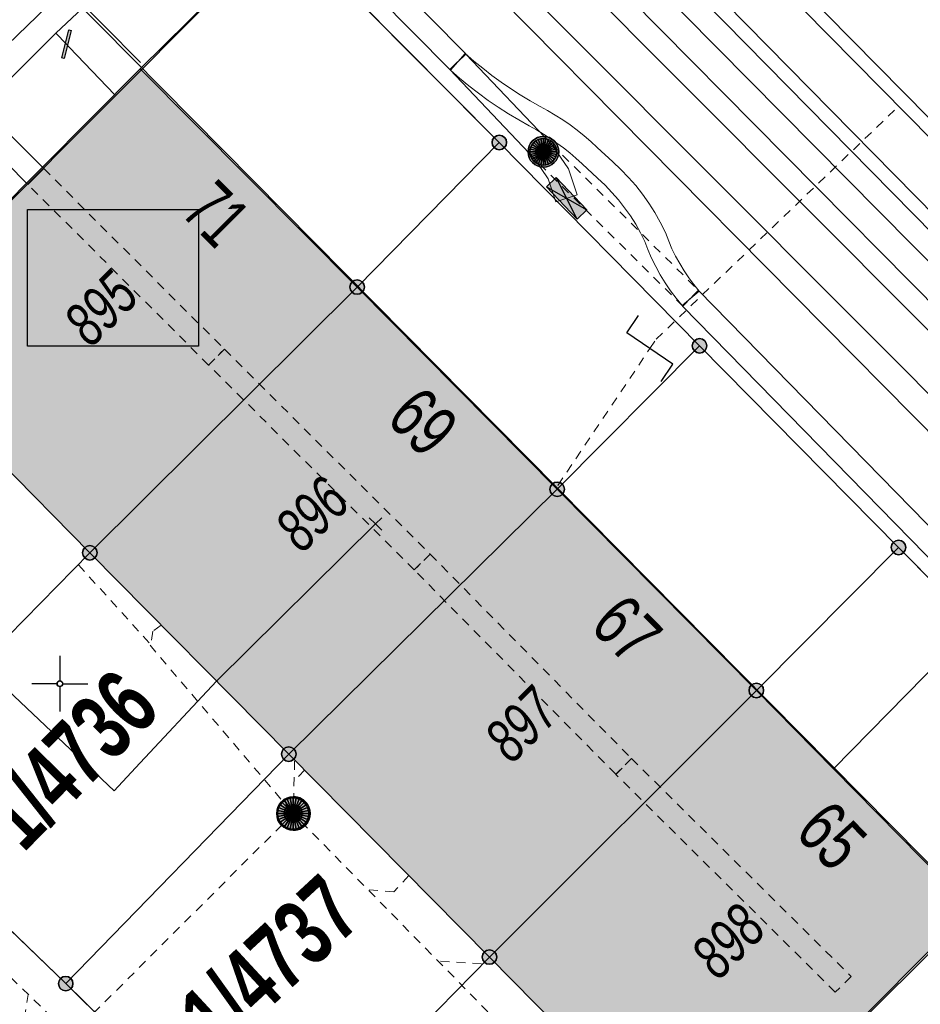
# Model space of a CAD drawing. Header units: metres. Extents: x 2695560 to 2696939, y 1260491 to 1262050.
# Tile 390 of 656: x 2695875 to 2695895, y 1261068 to 1261090. Entities that reach past the tile are written whole.
import ezdxf

# ---------------------------------------------------------------- set-up
doc = ezdxf.new("R2010")
doc.units = ezdxf.units.M
doc.linetypes.add('AUSGEZOGEN', pattern=[0])
doc.linetypes.add('VERDECKT2_S2', pattern=[0.36, 0.2, -0.16])
for name, color, linetype in [('XR$1$AV_Gebäudeflächen (BB)', 7, 'AUSGEZOGEN'), ('XR$1$AV_Grenzpunkte', 7, 'AUSGEZOGEN'), ('XR$1$AV_Grundstück-Nr.', 7, 'AUSGEZOGEN'), ('XR$1$AV_Haus-Nr.', 7, 'AUSGEZOGEN'), ('XR$1$AV_Koordinatennetzpunkte', 7, 'AUSGEZOGEN'), ('XR$1$AV_Linien (BB)', 7, 'AUSGEZOGEN'), ('XR$1$AV_Versicherung-Nr.', 7, 'AUSGEZOGEN'), ('XR$1$AW_LK_Schachtdeckel', 24, 'AUSGEZOGEN'), ('XR$1$AW_LK_Zwischenpunkt', 24, 'AUSGEZOGEN'), ('XR$1$EW_LK_Bauwerk', 1, 'AUSGEZOGEN'), ('XR$1$EW_LK_Knoten', 1, 'AUSGEZOGEN'), ('XR$1$GA_LK_Rohrleitungsteil', 32, 'AUSGEZOGEN'), ('XR$1$Liegenschaftsgrenzen', 7, 'AUSGEZOGEN'), ('XR$1$PFAV', 255, 'AUSGEZOGEN'), ('XR$1$PFAW', 255, 'AUSGEZOGEN'), ('XR$1$PFEW', 255, 'AUSGEZOGEN'), ('XR$1$RP_Abstandslinie', 7, 'AUSGEZOGEN')]:
    doc.layers.add(name, color=color, linetype=linetype)
for name, color, linetype, lineweight in [('XR$2$ABW-Linie-R-genau', 4, 'AUSGEZOGEN', 18), ('XR$2$ABW-Linie-R-ungenau', 4, 'VERDECKT2_S2', 18), ('XR$2$ABW-LinieFlaeche-R-genau', 4, 'AUSGEZOGEN', 18), ('XR$2$ABW-Punkt', 6, 'AUSGEZOGEN', 18), ('XR$2$ELE-LinieFlaeche-genau', 1, 'AUSGEZOGEN', 18), ('XR$2$ELE-LinieFlaeche-ungenau', 1, 'VERDECKT2_S2', 18), ('XR$2$ELE-Punkt', 1, 'AUSGEZOGEN', 18), ('XR$2$GAS-Linie-genau', 12, 'AUSGEZOGEN', 18), ('XR$2$GAS-LinieFlaeche-genau', 12, 'AUSGEZOGEN', 18), ('XR$2$KOM-Linie-U-genau', 91, 'AUSGEZOGEN', 18), ('XR$2$KOM-LinieFlaeche-U-genau', 91, 'AUSGEZOGEN', 18), ('XR$2$KOM-Punkt-U', 91, 'AUSGEZOGEN', 18), ('XR$2$WAS-Linie-genau', 5, 'AUSGEZOGEN', 18)]:
    doc.layers.add(name, color=color, linetype=linetype, lineweight=lineweight)
doc.styles.add('ARIAL', font='arial.ttf')

# ---------------------------------------------------------------- blocks, each defined once
blk = doc.blocks.new('COMPLEXOBJECT_640')
at = {"layer": 'XR$1$AV_Linien (BB)', "color": 7, "linetype": 'AUSGEZOGEN', "transparency": 33554687}
blk.add_line((5861.945, 11113.508), (5974.447, 10999.729), dxfattribs=at)
blk = doc.blocks.new('BAV15')
at = {"layer": 'XR$1$PFAV', "transparency": 33554687}
blk.add_hatch(color=7, dxfattribs=at).paths.add_polyline_path([(0.5, 0), (0.49, 0.101), (0.459, 0.197), (0.41, 0.286), (0.344, 0.362), (0.264, 0.424), (0.174, 0.469), (0.076, 0.494), (-0.025, 0.499), (-0.125, 0.484), (-0.22, 0.449), (-0.306, 0.395), (-0.379, 0.326), (-0.437, 0.243), (-0.477, 0.15), (-0.497, 0.051), (-0.497, -0.051), (-0.477, -0.15), (-0.437, -0.243), (-0.379, -0.326), (-0.306, -0.395), (-0.22, -0.449), (-0.125, -0.484), (-0.025, -0.499), (0.076, -0.494), (0.174, -0.469), (0.264, -0.424), (0.344, -0.362), (0.41, -0.286), (0.459, -0.197), (0.49, -0.101)])
at = {"color": 7, "transparency": 33554687}
for start, end in [(90, 270), (270, 90)]:
    blk.add_arc((0, 0), 0.5, start, end, dxfattribs=at)
at = {"layer": 'XR$1$PFAV', "transparency": 33554687}
blk.add_circle((0, 0), 0.5, dxfattribs=at)
blk = doc.blocks.new('BAV2041')
at = {"color": 7, "transparency": 33554687}
for p, q in [((0, 0.5), (0, 0.05)), ((-0.05, 0), (-0.5, 0)), ((0.05, 0), (0.5, 0)), ((0, -0.05), (0, -0.5))]:
    blk.add_line(p, q, dxfattribs=at)
blk.add_circle((0, 0), 0.05, dxfattribs=at)
for start, end in [(90, 270), (270, 90)]:
    blk.add_arc((0, 0), 0.05, start, end, dxfattribs=at)
blk = doc.blocks.new('BAW2093')
at = {"transparency": 33554687}
blk.add_lwpolyline([(-0.375, -0.5), (0, -0.5), (0, 0.5), (0.375, 0.5)], dxfattribs=at)
blk = doc.blocks.new('BAW2082')
at = {"layer": 'XR$1$PFAW', "transparency": 33554687}
blk.add_hatch(color=7, dxfattribs=at).paths.add_polyline_path([(0.509, -0.003), (0.499, 0.098), (0.469, 0.194), (0.42, 0.283), (0.354, 0.359), (0.274, 0.421), (0.183, 0.466), (0.085, 0.491), (-0.016, 0.496), (-0.116, 0.481), (-0.211, 0.446), (-0.297, 0.392), (-0.37, 0.323), (-0.428, 0.24), (-0.468, 0.147), (-0.488, 0.047), (-0.488, -0.054), (-0.468, -0.153), (-0.428, -0.246), (-0.37, -0.329), (-0.297, -0.398), (-0.211, -0.452), (-0.116, -0.487), (-0.016, -0.502), (0.085, -0.497), (0.183, -0.472), (0.274, -0.427), (0.354, -0.366), (0.42, -0.289), (0.469, -0.2), (0.499, -0.104)])
at = {"transparency": 33554687}
for start, end in [(91.1948, 268.8052), (268.8052, 91.1948)]:
    blk.add_arc((0.01, 0), 0.5, start, end, dxfattribs=at)
at = {"layer": 'XR$1$PFAW', "transparency": 33554687}
blk.add_circle((0.009, -0.003), 0.5, dxfattribs=at)
blk = doc.blocks.new('BGA2013')
at = {"transparency": 33554687}
blk.add_hatch(color=36, dxfattribs=at).paths.add_polyline_path([(-0.291, -0.409), (0.352, 0.357), (0.291, 0.409), (-0.352, -0.357)])
at = {"color": 32, "transparency": 33554687}
blk.add_lwpolyline([(-0.291, -0.409), (-0.352, -0.357), (0.291, 0.409), (0.352, 0.357), (-0.291, -0.409)], close=True, dxfattribs=at)
blk = doc.blocks.new('BEWLP2574')
at = {"layer": 'XR$1$PFEW', "transparency": 33554687}
blk.add_hatch(color=7, dxfattribs=at).paths.add_polyline_path([(-0.5, 0), (-0.497, -0.051), (-0.489, -0.101), (-0.477, -0.15), (-0.459, -0.198), (-0.437, -0.243), (-0.41, -0.286), (-0.379, -0.326), (-0.344, -0.363), (-0.306, -0.396), (-0.264, -0.425), (-0.22, -0.449), (-0.173, -0.469), (-0.125, -0.485), (-0.075, -0.495), (-0.025, -0.5), (0.026, -0.5), (0.076, -0.495), (0.126, -0.485), (0.174, -0.469), (0.221, -0.449), (0.265, -0.425), (0.306, -0.396), (0.345, -0.363), (0.38, -0.326), (0.411, -0.286), (0.437, -0.243), (0.46, -0.198), (0.477, -0.15), (0.49, -0.101), (0.498, -0.051), (0.5, 0), (0.498, 0.05), (0.49, 0.1), (0.477, 0.149), (0.46, 0.197), (0.437, 0.242), (0.411, 0.285), (0.38, 0.325), (0.345, 0.362), (0.306, 0.395), (0.265, 0.424), (0.221, 0.448), (0.174, 0.468), (0.126, 0.484), (0.076, 0.494), (0.026, 0.499), (-0.025, 0.499), (-0.075, 0.494), (-0.125, 0.484), (-0.173, 0.468), (-0.22, 0.448), (-0.264, 0.424), (-0.306, 0.395), (-0.344, 0.362), (-0.379, 0.325), (-0.41, 0.285), (-0.437, 0.242), (-0.459, 0.197), (-0.477, 0.149), (-0.489, 0.1), (-0.497, 0.05)])
at = {"color": 1, "transparency": 33554687}
for start, end in [(90, 180), (0, 90), (180, 270), (270, 0)]:
    blk.add_arc((0, 0), 0.5, start, end, dxfattribs=at)
at = {"layer": 'XR$1$PFEW', "transparency": 33554687}
blk.add_circle((0, 0), 0.5, dxfattribs=at)
blk = doc.blocks.new('BWEW2052')
at = {"layer": 'XR$1$PFEW', "transparency": 33554687}
blk.add_hatch(color=7, dxfattribs=at).paths.add_polyline_path([(0.95, -0.2855), (0.95, 0.2855), (-0.95, 0.2855), (-0.95, -0.2855)])
at = {"color": 1, "transparency": 33554687}
for p, q in [((0.95, -0.2855), (-0.95, 0.2855)), ((-0.95, -0.2855), (0.95, 0.2855))]:
    blk.add_line(p, q, dxfattribs=at)
blk.add_lwpolyline([(0.95, -0.2855), (-0.95, -0.2855), (-0.95, 0.2855), (0.95, 0.2855), (0.95, -0.2855)], close=True, dxfattribs=at)
at = {"layer": 'XR$1$PFEW', "transparency": 33554687}
for p, q in [((-0.95, -0.2855), (-0.95, 0.2855)), ((-0.95, 0.2855), (0.95, 0.2855)), ((0.95, 0.2855), (0.95, -0.2855)), ((0.95, -0.2855), (-0.95, -0.2855))]:
    blk.add_line(p, q, dxfattribs=at)
blk = doc.blocks.new('KOM-UNBEKANNT-U')
at = {"layer": 'XR$2$KOM-Punkt-U', "linetype": 'AUSGEZOGEN', "lineweight": 20, "transparency": 33554687}
for p, q in [((0, 0, 2500), (-141, 141, 2500)), ((-141, -141, 2500), (0, 0, 2500)), ((0, 0, 2500), (141, 141, 2500)), ((141, -141, 2500), (0, 0, 2500))]:
    blk.add_line(p, q, dxfattribs=at)
blk = doc.blocks.new('ELE-SCHACHT_RUND')
at = {"layer": 'XR$2$ELE-Punkt', "linetype": 'AUSGEZOGEN', "lineweight": 25, "transparency": 33554687}
for points in [[(-167, 249, 2500), (0, 0, 2500), (-212, 212, 2500)], [(-167, 249), (0, 0), (-212, 212)], [(-167, 249, 2500), (-167, 249), (-212, 212), (-212, 212, 2500)], [(-115, 277, 2500), (0, 0, 2500), (-167, 249, 2500)], [(-115, 277), (0, 0), (-167, 249)], [(-115, 277, 2500), (-115, 277), (-167, 249), (-167, 249, 2500)], [(-59, 294, 2500), (0, 0, 2500), (-115, 277, 2500)], [(-59, 294), (0, 0), (-115, 277)], [(-59, 294, 2500), (-59, 294), (-115, 277), (-115, 277, 2500)], [(0, 300, 2500), (0, 0, 2500), (-59, 294, 2500)], [(0, 300), (0, 0), (-59, 294)], [(0, 300, 2500), (0, 300), (-59, 294), (-59, 294, 2500)], [(59, 294, 2500), (0, 0, 2500), (0, 300, 2500)], [(59, 294), (0, 0), (0, 300)], [(59, 294, 2500), (59, 294), (0, 300), (0, 300, 2500)], [(115, 277, 2500), (0, 0, 2500), (59, 294, 2500)], [(115, 277), (0, 0), (59, 294)], [(167, 249, 2500), (0, 0, 2500), (115, 277, 2500)], [(167, 249), (0, 0), (115, 277)], [(212, 212, 2500), (0, 0, 2500), (167, 249, 2500)], [(212, 212), (0, 0), (167, 249)], [(115, 277, 2500), (115, 277), (59, 294), (59, 294, 2500)], [(167, 249, 2500), (167, 249), (115, 277), (115, 277, 2500)], [(212, 212, 2500), (212, 212), (167, 249), (167, 249, 2500)], [(-294, 59, 2500), (0, 0, 2500), (-300, 0, 2500)], [(-294, 59), (0, 0), (-300, 0)], [(-294, 59, 2500), (-294, 59), (-300, 0), (-300, 0, 2500)], [(-300, 0, 2500), (0, 0, 2500), (-294, -59, 2500)], [(-300, 0), (0, 0), (-294, -59)], [(-277, 115, 2500), (0, 0, 2500), (-294, 59, 2500)], [(-277, 115), (0, 0), (-294, 59)], [(-277, 115, 2500), (-277, 115), (-294, 59), (-294, 59, 2500)], [(-294, -59, 2500), (0, 0, 2500), (-277, -115, 2500)], [(-294, -59), (0, 0), (-277, -115)], [(-249, 167, 2500), (0, 0, 2500), (-277, 115, 2500)], [(-249, 167), (0, 0), (-277, 115)], [(-249, 167, 2500), (-249, 167), (-277, 115), (-277, 115, 2500)], [(-277, -115, 2500), (0, 0, 2500), (-249, -167, 2500)], [(-277, -115), (0, 0), (-249, -167)], [(-212, 212, 2500), (0, 0, 2500), (-249, 167, 2500)], [(-212, 212), (0, 0), (-249, 167)], [(-212, 212, 2500), (-212, 212), (-249, 167), (-249, 167, 2500)], [(-249, -167, 2500), (0, 0, 2500), (-212, -212, 2500)], [(-249, -167), (0, 0), (-212, -212)], [(-212, -212, 2500), (0, 0, 2500), (-167, -249, 2500)], [(-212, -212), (0, 0), (-167, -249)], [(-167, -249, 2500), (0, 0, 2500), (-115, -277, 2500)], [(-167, -249), (0, 0), (-115, -277)], [(-115, -277, 2500), (0, 0, 2500), (-59, -294, 2500)], [(-115, -277), (0, 0), (-59, -294)], [(-59, -294, 2500), (0, 0, 2500), (0, -300, 2500)], [(-59, -294), (0, 0), (0, -300)], [(249, 167, 2500), (0, 0, 2500), (212, 212, 2500)], [(249, 167), (0, 0), (212, 212)], [(277, 115, 2500), (0, 0, 2500), (249, 167, 2500)], [(277, 115), (0, 0), (249, 167)], [(294, 59, 2500), (0, 0, 2500), (277, 115, 2500)], [(294, 59), (0, 0), (277, 115)], [(300, 0, 2500), (0, 0, 2500), (294, 59, 2500)], [(300, 0), (0, 0), (294, 59)], [(0, -300, 2500), (0, 0, 2500), (59, -294, 2500)], [(59, -294, 2500), (0, 0, 2500), (115, -277, 2500)], [(115, -277, 2500), (0, 0, 2500), (167, -249, 2500)], [(167, -249, 2500), (0, 0, 2500), (212, -212, 2500)], [(212, -212, 2500), (0, 0, 2500), (249, -167, 2500)], [(249, -167, 2500), (0, 0, 2500), (277, -115, 2500)], [(277, -115, 2500), (0, 0, 2500), (294, -59, 2500)], [(294, -59, 2500), (0, 0, 2500), (300, 0, 2500)], [(0, -300), (0, 0), (59, -294)], [(59, -294), (0, 0), (115, -277)], [(115, -277), (0, 0), (167, -249)], [(167, -249), (0, 0), (212, -212)], [(212, -212), (0, 0), (249, -167)], [(249, -167), (0, 0), (277, -115)], [(277, -115), (0, 0), (294, -59)], [(294, -59), (0, 0), (300, 0)], [(249, 167, 2500), (249, 167), (212, 212), (212, 212, 2500)], [(277, 115, 2500), (277, 115), (249, 167), (249, 167, 2500)], [(294, 59, 2500), (294, 59), (277, 115), (277, 115, 2500)], [(300, 0, 2500), (300, 0), (294, 59), (294, 59, 2500)], [(-300, 0, 2500), (-300, 0), (-294, -59), (-294, -59, 2500)], [(-294, -59, 2500), (-294, -59), (-277, -115), (-277, -115, 2500)], [(-277, -115, 2500), (-277, -115), (-249, -167), (-249, -167, 2500)], [(-249, -167, 2500), (-249, -167), (-212, -212), (-212, -212, 2500)], [(-212, -212, 2500), (-212, -212), (-167, -249), (-167, -249, 2500)], [(167, -249, 2500), (167, -249), (212, -212), (212, -212, 2500)], [(212, -212, 2500), (212, -212), (249, -167), (249, -167, 2500)], [(249, -167, 2500), (249, -167), (277, -115), (277, -115, 2500)], [(277, -115, 2500), (277, -115), (294, -59), (294, -59, 2500)], [(294, -59, 2500), (294, -59), (300, 0), (300, 0, 2500)], [(-167, -249, 2500), (-167, -249), (-115, -277), (-115, -277, 2500)], [(-115, -277, 2500), (-115, -277), (-59, -294), (-59, -294, 2500)], [(-59, -294, 2500), (-59, -294), (0, -300), (0, -300, 2500)], [(0, -300, 2500), (0, -300), (59, -294), (59, -294, 2500)], [(59, -294, 2500), (59, -294), (115, -277), (115, -277, 2500)], [(115, -277, 2500), (115, -277), (167, -249), (167, -249, 2500)]]:
    blk.add_3dface(points, dxfattribs=at)
blk = doc.blocks.new('ABW-NORMSCHACHT_WEITERE')
at = {"layer": 'XR$2$ABW-Punkt', "linetype": 'AUSGEZOGEN', "lineweight": 25, "transparency": 33554687}
for points in [[(-196, 39, 2500), (0, 0, 2500), (-200, 0, 2500)], [(-196, 39), (0, 0), (-200, 0)], [(-196, 39, 2500), (-196, 39), (-200, 0), (-200, 0, 2500)], [(-200, 0, 2500), (0, 0, 2500), (-196, -39, 2500)], [(-200, 0), (0, 0), (-196, -39)], [(-185, 77, 2500), (0, 0, 2500), (-196, 39, 2500)], [(-185, 77), (0, 0), (-196, 39)], [(-185, 77, 2500), (-185, 77), (-196, 39), (-196, 39, 2500)], [(-196, -39, 2500), (0, 0, 2500), (-185, -77, 2500)], [(-196, -39), (0, 0), (-185, -77)], [(-166, 111, 2500), (0, 0, 2500), (-185, 77, 2500)], [(-166, 111), (0, 0), (-185, 77)], [(-166, 111, 2500), (-166, 111), (-185, 77), (-185, 77, 2500)], [(-185, -77, 2500), (0, 0, 2500), (-166, -111, 2500)], [(-185, -77), (0, 0), (-166, -111)], [(-141, 141, 2500), (0, 0, 2500), (-166, 111, 2500)], [(-141, 141), (0, 0), (-166, 111)], [(-141, 141, 2500), (-141, 141), (-166, 111), (-166, 111, 2500)], [(-166, -111, 2500), (0, 0, 2500), (-141, -141, 2500)], [(-166, -111), (0, 0), (-141, -141)], [(-111, 166, 2500), (0, 0, 2500), (-141, 141, 2500)], [(-111, 166), (0, 0), (-141, 141)], [(-111, 166, 2500), (-111, 166), (-141, 141), (-141, 141, 2500)], [(-141, -141, 2500), (0, 0, 2500), (-111, -166, 2500)], [(-141, -141), (0, 0), (-111, -166)], [(-77, 185, 2500), (0, 0, 2500), (-111, 166, 2500)], [(-77, 185), (0, 0), (-111, 166)], [(-77, 185, 2500), (-77, 185), (-111, 166), (-111, 166, 2500)], [(-111, -166, 2500), (0, 0, 2500), (-77, -185, 2500)], [(-111, -166), (0, 0), (-77, -185)], [(-39, 196, 2500), (0, 0, 2500), (-77, 185, 2500)], [(-39, 196), (0, 0), (-77, 185)], [(-39, 196, 2500), (-39, 196), (-77, 185), (-77, 185, 2500)], [(-77, -185, 2500), (0, 0, 2500), (-39, -196, 2500)], [(-77, -185), (0, 0), (-39, -196)], [(0, 200, 2500), (0, 0, 2500), (-39, 196, 2500)], [(0, 200), (0, 0), (-39, 196)], [(0, 200, 2500), (0, 200), (-39, 196), (-39, 196, 2500)], [(-39, -196, 2500), (0, 0, 2500), (0, -200, 2500)], [(-39, -196), (0, 0), (0, -200)], [(39, 196, 2500), (0, 0, 2500), (0, 200, 2500)], [(39, 196), (0, 0), (0, 200)], [(39, 196, 2500), (39, 196), (0, 200), (0, 200, 2500)], [(77, 185, 2500), (0, 0, 2500), (39, 196, 2500)], [(77, 185), (0, 0), (39, 196)], [(111, 166, 2500), (0, 0, 2500), (77, 185, 2500)], [(111, 166), (0, 0), (77, 185)], [(141, 141, 2500), (0, 0, 2500), (111, 166, 2500)], [(141, 141), (0, 0), (111, 166)], [(166, 111, 2500), (0, 0, 2500), (141, 141, 2500)], [(166, 111), (0, 0), (141, 141)], [(185, 77, 2500), (0, 0, 2500), (166, 111, 2500)], [(185, 77), (0, 0), (166, 111)], [(196, 39, 2500), (0, 0, 2500), (185, 77, 2500)], [(196, 39), (0, 0), (185, 77)], [(200, 0, 2500), (0, 0, 2500), (196, 39, 2500)], [(200, 0), (0, 0), (196, 39)], [(0, -200, 2500), (0, 0, 2500), (39, -196, 2500)], [(39, -196, 2500), (0, 0, 2500), (77, -185, 2500)], [(77, -185, 2500), (0, 0, 2500), (111, -166, 2500)], [(111, -166, 2500), (0, 0, 2500), (141, -141, 2500)], [(141, -141, 2500), (0, 0, 2500), (166, -111, 2500)], [(166, -111, 2500), (0, 0, 2500), (185, -77, 2500)], [(185, -77, 2500), (0, 0, 2500), (196, -39, 2500)], [(196, -39, 2500), (0, 0, 2500), (200, 0, 2500)], [(0, -200), (0, 0), (39, -196)], [(39, -196), (0, 0), (77, -185)], [(77, -185), (0, 0), (111, -166)], [(111, -166), (0, 0), (141, -141)], [(141, -141), (0, 0), (166, -111)], [(166, -111), (0, 0), (185, -77)], [(185, -77), (0, 0), (196, -39)], [(196, -39), (0, 0), (200, 0)], [(77, 185, 2500), (77, 185), (39, 196), (39, 196, 2500)], [(111, 166, 2500), (111, 166), (77, 185), (77, 185, 2500)], [(141, 141, 2500), (141, 141), (111, 166), (111, 166, 2500)], [(166, 111, 2500), (166, 111), (141, 141), (141, 141, 2500)], [(185, 77, 2500), (185, 77), (166, 111), (166, 111, 2500)], [(196, 39, 2500), (196, 39), (185, 77), (185, 77, 2500)], [(200, 0, 2500), (200, 0), (196, 39), (196, 39, 2500)], [(-200, 0, 2500), (-200, 0), (-196, -39), (-196, -39, 2500)], [(-196, -39, 2500), (-196, -39), (-185, -77), (-185, -77, 2500)], [(-185, -77, 2500), (-185, -77), (-166, -111), (-166, -111, 2500)], [(-166, -111, 2500), (-166, -111), (-141, -141), (-141, -141, 2500)], [(-141, -141, 2500), (-141, -141), (-111, -166), (-111, -166, 2500)], [(-111, -166, 2500), (-111, -166), (-77, -185), (-77, -185, 2500)], [(-77, -185, 2500), (-77, -185), (-39, -196), (-39, -196, 2500)], [(-39, -196, 2500), (-39, -196), (0, -200), (0, -200, 2500)], [(0, -200, 2500), (0, -200), (39, -196), (39, -196, 2500)], [(39, -196, 2500), (39, -196), (77, -185), (77, -185, 2500)], [(77, -185, 2500), (77, -185), (111, -166), (111, -166, 2500)], [(111, -166, 2500), (111, -166), (141, -141), (141, -141, 2500)], [(141, -141, 2500), (141, -141), (166, -111), (166, -111, 2500)], [(166, -111, 2500), (166, -111), (185, -77), (185, -77, 2500)], [(185, -77, 2500), (185, -77), (196, -39), (196, -39, 2500)], [(196, -39, 2500), (196, -39), (200, 0), (200, 0, 2500)]]:
    blk.add_3dface(points, dxfattribs=at)
blk = doc.blocks.new('ABW-DECKEL')
at = {"layer": 'XR$2$ABW-Punkt', "linetype": 'AUSGEZOGEN', "lineweight": 25, "transparency": 33554687}
for points in [[(-247, 247, 2500), (0, 0, 2500), (-291, 194, 2500)], [(-247, 247), (0, 0), (-291, 194)], [(-247, 247, 2500), (-247, 247), (-291, 194), (-291, 194, 2500)], [(-194, 291, 2500), (0, 0, 2500), (-247, 247, 2500)], [(-194, 291), (0, 0), (-247, 247)], [(-194, 291, 2500), (-194, 291), (-247, 247), (-247, 247, 2500)], [(-134, 323, 2500), (0, 0, 2500), (-194, 291, 2500)], [(-134, 323), (0, 0), (-194, 291)], [(-134, 323, 2500), (-134, 323), (-194, 291), (-194, 291, 2500)], [(-68, 343, 2500), (0, 0, 2500), (-134, 323, 2500)], [(-68, 343), (0, 0), (-134, 323)], [(-68, 343, 2500), (-68, 343), (-134, 323), (-134, 323, 2500)], [(0, 350, 2500), (0, 0, 2500), (-68, 343, 2500)], [(0, 350), (0, 0), (-68, 343)], [(0, 350, 2500), (0, 350), (-68, 343), (-68, 343, 2500)], [(68, 343, 2500), (0, 0, 2500), (0, 350, 2500)], [(68, 343), (0, 0), (0, 350)], [(68, 343, 2500), (68, 343), (0, 350), (0, 350, 2500)], [(134, 323, 2500), (0, 0, 2500), (68, 343, 2500)], [(134, 323), (0, 0), (68, 343)], [(194, 291, 2500), (0, 0, 2500), (134, 323, 2500)], [(194, 291), (0, 0), (134, 323)], [(247, 247, 2500), (0, 0, 2500), (194, 291, 2500)], [(247, 247), (0, 0), (194, 291)], [(291, 194, 2500), (0, 0, 2500), (247, 247, 2500)], [(291, 194), (0, 0), (247, 247)], [(134, 323, 2500), (134, 323), (68, 343), (68, 343, 2500)], [(194, 291, 2500), (194, 291), (134, 323), (134, 323, 2500)], [(247, 247, 2500), (247, 247), (194, 291), (194, 291, 2500)], [(291, 194, 2500), (291, 194), (247, 247), (247, 247, 2500)], [(-343, 68, 2500), (0, 0, 2500), (-350, 0, 2500)], [(-343, 68), (0, 0), (-350, 0)], [(-343, 68, 2500), (-343, 68), (-350, 0), (-350, 0, 2500)], [(-350, 0, 2500), (0, 0, 2500), (-343, -68, 2500)], [(-350, 0), (0, 0), (-343, -68)], [(-323, 134, 2500), (0, 0, 2500), (-343, 68, 2500)], [(-323, 134), (0, 0), (-343, 68)], [(-323, 134, 2500), (-323, 134), (-343, 68), (-343, 68, 2500)], [(-343, -68, 2500), (0, 0, 2500), (-323, -134, 2500)], [(-343, -68), (0, 0), (-323, -134)], [(-291, 194, 2500), (0, 0, 2500), (-323, 134, 2500)], [(-291, 194), (0, 0), (-323, 134)], [(-291, 194, 2500), (-291, 194), (-323, 134), (-323, 134, 2500)], [(-323, -134, 2500), (0, 0, 2500), (-291, -194, 2500)], [(-323, -134), (0, 0), (-291, -194)], [(-291, -194, 2500), (0, 0, 2500), (-247, -247, 2500)], [(-291, -194), (0, 0), (-247, -247)], [(-247, -247, 2500), (0, 0, 2500), (-194, -291, 2500)], [(-247, -247), (0, 0), (-194, -291)], [(-194, -291, 2500), (0, 0, 2500), (-134, -323, 2500)], [(-194, -291), (0, 0), (-134, -323)], [(-134, -323, 2500), (0, 0, 2500), (-68, -343, 2500)], [(-134, -323), (0, 0), (-68, -343)], [(-68, -343, 2500), (0, 0, 2500), (0, -350, 2500)], [(-68, -343), (0, 0), (0, -350)], [(323, 134, 2500), (0, 0, 2500), (291, 194, 2500)], [(323, 134), (0, 0), (291, 194)], [(343, 68, 2500), (0, 0, 2500), (323, 134, 2500)], [(343, 68), (0, 0), (323, 134)], [(350, 0, 2500), (0, 0, 2500), (343, 68, 2500)], [(350, 0), (0, 0), (343, 68)], [(0, -350, 2500), (0, 0, 2500), (68, -343, 2500)], [(68, -343, 2500), (0, 0, 2500), (134, -323, 2500)], [(134, -323, 2500), (0, 0, 2500), (194, -291, 2500)], [(194, -291, 2500), (0, 0, 2500), (247, -247, 2500)], [(247, -247, 2500), (0, 0, 2500), (291, -194, 2500)], [(291, -194, 2500), (0, 0, 2500), (323, -134, 2500)], [(323, -134, 2500), (0, 0, 2500), (343, -68, 2500)], [(343, -68, 2500), (0, 0, 2500), (350, 0, 2500)], [(0, -350), (0, 0), (68, -343)], [(68, -343), (0, 0), (134, -323)], [(134, -323), (0, 0), (194, -291)], [(194, -291), (0, 0), (247, -247)], [(247, -247), (0, 0), (291, -194)], [(291, -194), (0, 0), (323, -134)], [(323, -134), (0, 0), (343, -68)], [(343, -68), (0, 0), (350, 0)], [(323, 134, 2500), (323, 134), (291, 194), (291, 194, 2500)], [(343, 68, 2500), (343, 68), (323, 134), (323, 134, 2500)], [(350, 0, 2500), (350, 0), (343, 68), (343, 68, 2500)], [(-350, 0, 2500), (-350, 0), (-343, -68), (-343, -68, 2500)], [(-343, -68, 2500), (-343, -68), (-323, -134), (-323, -134, 2500)], [(-323, -134, 2500), (-323, -134), (-291, -194), (-291, -194, 2500)], [(-291, -194, 2500), (-291, -194), (-247, -247), (-247, -247, 2500)], [(247, -247, 2500), (247, -247), (291, -194), (291, -194, 2500)], [(291, -194, 2500), (291, -194), (323, -134), (323, -134, 2500)], [(323, -134, 2500), (323, -134), (343, -68), (343, -68, 2500)], [(343, -68, 2500), (343, -68), (350, 0), (350, 0, 2500)], [(-247, -247, 2500), (-247, -247), (-194, -291), (-194, -291, 2500)], [(-194, -291, 2500), (-194, -291), (-134, -323), (-134, -323, 2500)], [(-134, -323, 2500), (-134, -323), (-68, -343), (-68, -343, 2500)], [(-68, -343, 2500), (-68, -343), (0, -350), (0, -350, 2500)], [(0, -350, 2500), (0, -350), (68, -343), (68, -343, 2500)], [(68, -343, 2500), (68, -343), (134, -323), (134, -323, 2500)], [(134, -323, 2500), (134, -323), (194, -291), (194, -291, 2500)], [(194, -291, 2500), (194, -291), (247, -247), (247, -247, 2500)]]:
    blk.add_3dface(points, dxfattribs=at)

msp = doc.modelspace()

# ---------------------------------------------------------------- hatches: boundary and pattern name
at = {"transparency": 33554687}
msp.add_hatch(color=7, dxfattribs=at).paths.add_polyline_path([(2695875.242, 1261085.417), (2695875.242, 1261082.362), (2695879.068, 1261082.362), (2695879.068, 1261085.417)])
at = {"layer": 'XR$1$AV_Gebäudeflächen (BB)', "true_color": 0xd2d2d2, "transparency": 33554687}
for points in [[(2695876.64, 1261077.74), (2695882.62, 1261083.685), (2695877.769, 1261088.568), (2695874.488, 1261085.268), (2695874.183, 1261085.571), (2695873.338, 1261084.721), (2695873.643, 1261084.419), (2695871.847, 1261082.613)], [(2695882.62, 1261083.685), (2695876.64, 1261077.74), (2695881.09, 1261073.235), (2695887.095, 1261079.16)], [(2695887.095, 1261079.16), (2695881.09, 1261073.235), (2695885.58, 1261068.695), (2695891.55, 1261074.66)], [(2695891.55, 1261074.66), (2695885.58, 1261068.695), (2695890.399, 1261063.803), (2695896.353, 1261069.777), (2695893.274, 1261072.907)]]:
    msp.add_hatch(color=254, dxfattribs=at).paths.add_polyline_path(points)

# ---------------------------------------------------------------- linework, layer by layer
at = {"color": 24, "lineweight": -3, "transparency": 33554687}
msp.add_lwpolyline([(2695875.242, 1261085.417), (2695879.068, 1261085.417), (2695879.068, 1261082.362), (2695875.242, 1261082.362), (2695875.242, 1261085.417)], close=True, dxfattribs=at)
at = {"layer": 'XR$1$AV_Linien (BB)', "color": 7, "linetype": 'AUSGEZOGEN', "transparency": 33554687}
for p, q in [((2695877.769, 1261088.568), (2695880.99, 1261091.76)), ((2695877.769, 1261088.568), (2695882.62, 1261083.685)), ((2695876.64, 1261077.74), (2695882.62, 1261083.685)), ((2695882.62, 1261083.685), (2695887.095, 1261079.16)), ((2695876.64, 1261077.74), (2695871.847, 1261082.613)), ((2695887.095, 1261079.16), (2695881.09, 1261073.235)), ((2695887.095, 1261079.16), (2695891.55, 1261074.66)), ((2695881.09, 1261073.235), (2695876.64, 1261077.74)), ((2695893.274, 1261072.907), (2695896.437, 1261076.132)), ((2695891.55, 1261074.66), (2695885.58, 1261068.695)), ((2695891.55, 1261074.66), (2695893.274, 1261072.907)), ((2695885.58, 1261068.695), (2695881.09, 1261073.235)), ((2695893.274, 1261072.907), (2695896.353, 1261069.777)), ((2695896.353, 1261069.777), (2695890.399, 1261063.803)), ((2695890.399, 1261063.803), (2695885.58, 1261068.695))]:
    msp.add_line(p, q, dxfattribs=at)
for points in [[(2695880.99, 1261091.76), (2695885.8, 1261086.92), (2695890.28, 1261082.37), (2695894.73, 1261077.86), (2695896.437, 1261076.132)], [(2695871.847, 1261082.613), (2695873.643, 1261084.419), (2695873.338, 1261084.721), (2695874.183, 1261085.571), (2695874.488, 1261085.268), (2695877.769, 1261088.568)], [(2695885.49, 1261058.89), (2695880.64, 1261063.65), (2695876.1, 1261068.1), (2695871.52, 1261072.52), (2695866.61, 1261077.33)]]:
    msp.add_lwpolyline(points, dxfattribs=at)
at = {"layer": 'XR$1$Liegenschaftsgrenzen', "color": 7, "linetype": 'AUSGEZOGEN', "transparency": 33554687}
for p, q in [((2695866.61, 1261077.33), (2695880.99, 1261091.76)), ((2695880.99, 1261091.76), (2695885.8, 1261086.92)), ((2695890.28, 1261082.37), (2695885.8, 1261086.92)), ((2695890.28, 1261082.37), (2695894.73, 1261077.86)), ((2695899.59, 1261072.94), (2695894.73, 1261077.86)), ((2695885.49, 1261058.89), (2695899.59, 1261072.94)), ((2695871.52, 1261072.52), (2695876.1, 1261068.1)), ((2695880.64, 1261063.65), (2695876.1, 1261068.1))]:
    msp.add_line(p, q, dxfattribs=at)
for points in [[(2695885.8, 1261086.92), (2695882.62, 1261083.685), (2695876.64, 1261077.74), (2695871.52, 1261072.52)], [(2695876.1, 1261068.1), (2695881.09, 1261073.235), (2695887.095, 1261079.16), (2695890.28, 1261082.37)], [(2695894.73, 1261077.86), (2695891.55, 1261074.66), (2695885.58, 1261068.695), (2695880.64, 1261063.65)]]:
    msp.add_lwpolyline(points, dxfattribs=at)
at = {"layer": 'XR$1$RP_Abstandslinie', "color": 7, "linetype": 'AUSGEZOGEN', "transparency": 33554687}
msp.add_lwpolyline([(2695815.92, 1261083.45), (2695852.53, 1261047.34), (2695889.71, 1261010.67), (2695915.9, 1260984.83), (2695942.7, 1260958.39), (2695972.35, 1260992.97), (2695942.13, 1261023.53), (2695912.25, 1261053.75), (2695881.66, 1261084.69), (2695850.32, 1261116.38)], dxfattribs=at)
at = {"layer": 'XR$2$ABW-Linie-R-genau', "linetype": 'AUSGEZOGEN', "transparency": 33554687}
msp.add_lwpolyline([(2695877.771, 1261088.71), (2695876.116, 1261090.389), (2695871.939, 1261086.355)], dxfattribs=at)
at = {"layer": 'XR$2$ABW-Linie-R-ungenau', "linetype": 'VERDECKT2_S2', "transparency": 33554687}
for p, q in [((2695887.112, 1261079.247), (2695889.167, 1261082.309)), ((2695876.386, 1261077.471), (2695878.023, 1261075.665)), ((2695877.986, 1261075.672), (2695881.191, 1261071.903)), ((2695881.221, 1261073.08), (2695881.187, 1261071.907)), ((2695881.446, 1261072.88), (2695881.22, 1261072.642)), ((2695881.195, 1261071.907), (2695876.431, 1261067.148)), ((2695889.075, 1261063.874), (2695881.187, 1261071.908)), ((2695876.054, 1261067.098), (2695874.128, 1261068.946)), ((2695885.401, 1261068.543), (2695884.418, 1261068.603))]:
    msp.add_line(p, q, dxfattribs=at)
for points in [[(2695889.167, 1261082.309), (2695889.308, 1261082.517), (2695894.734, 1261087.733)], [(2695878.239, 1261076.117), (2695878.046, 1261075.985), (2695878.01, 1261075.684)], [(2695883.775, 1261070.518), (2695883.443, 1261070.155), (2695882.887, 1261070.202)], [(2695873.627, 1261065.671), (2695875.174, 1261067.322), (2695875.261, 1261067.86)]]:
    msp.add_lwpolyline(points, dxfattribs=at)
at = {"layer": 'XR$2$ABW-LinieFlaeche-R-genau', "linetype": 'AUSGEZOGEN', "transparency": 33554687}
msp.add_lwpolyline([(2695922.78, 1261059.319), (2695867.039, 1261115.791), (2695867.253, 1261116.001), (2695922.994, 1261059.529), (2695922.78, 1261059.319)], close=True, dxfattribs=at)
at = {"layer": 'XR$2$ELE-LinieFlaeche-genau', "linetype": 'AUSGEZOGEN', "transparency": 33554687}
for points in [[(2695884.694, 1261088.55), (2695876.523, 1261096.808), (2695876.879, 1261097.16), (2695885.05, 1261088.902), (2695884.694, 1261088.55)], [(2695886.604, 1261086.539), (2695884.691, 1261088.554), (2695885.053, 1261088.898), (2695886.966, 1261086.883), (2695886.604, 1261086.539)], [(2695889.887, 1261083.276), (2695889.756, 1261083.434), (2695889.63, 1261083.603), (2695889.512, 1261083.779), (2695889.401, 1261083.959), (2695889.301, 1261084.144), (2695889.208, 1261084.334), (2695889.125, 1261084.528), (2695889.058, 1261084.707), (2695888.961, 1261084.899), (2695888.851, 1261085.092), (2695888.732, 1261085.279), (2695888.603, 1261085.46), (2695888.465, 1261085.634), (2695888.32, 1261085.802), (2695888.165, 1261085.962), (2695888, 1261086.118), (2695887.65, 1261086.441), (2695887.514, 1261086.567), (2695887.377, 1261086.685), (2695887.235, 1261086.798), (2695887.09, 1261086.907), (2695886.941, 1261087.01), (2695886.789, 1261087.108), (2695886.633, 1261087.201), (2695886.469, 1261087.292), (2695886.235, 1261087.423), (2695886.003, 1261087.562), (2695885.774, 1261087.708), (2695885.55, 1261087.862), (2695885.332, 1261088.022), (2695885.117, 1261088.189), (2695884.908, 1261088.362), (2695884.707, 1261088.538), (2695885.037, 1261088.914), (2695885.232, 1261088.742), (2695885.429, 1261088.579), (2695885.632, 1261088.422), (2695885.84, 1261088.27), (2695886.05, 1261088.126), (2695886.267, 1261087.988), (2695886.487, 1261087.855), (2695886.713, 1261087.728), (2695886.881, 1261087.635), (2695887.053, 1261087.534), (2695887.219, 1261087.426), (2695887.382, 1261087.313), (2695887.541, 1261087.194), (2695887.697, 1261087.069), (2695887.848, 1261086.939), (2695887.99, 1261086.807), (2695888.34, 1261086.484), (2695888.517, 1261086.318), (2695888.688, 1261086.14), (2695888.851, 1261085.954), (2695889.003, 1261085.76), (2695889.146, 1261085.559), (2695889.279, 1261085.35), (2695889.401, 1261085.135), (2695889.516, 1261084.909), (2695889.589, 1261084.714), (2695889.662, 1261084.542), (2695889.745, 1261084.374), (2695889.835, 1261084.209), (2695889.932, 1261084.049), (2695890.038, 1261083.893), (2695890.15, 1261083.744), (2695890.273, 1261083.594), (2695889.887, 1261083.276)], [(2695875.254, 1261085.983), (2695874.283, 1261086.959), (2695874.637, 1261087.311), (2695875.608, 1261086.335), (2695875.254, 1261085.983)], [(2695887.067, 1261085.59), (2695886.894, 1261086.107), (2695886.578, 1261086.57), (2695886.992, 1261086.852), (2695887.346, 1261086.331), (2695887.541, 1261085.748), (2695887.067, 1261085.59)], [(2695933.188, 1261039.514), (2695923.1, 1261049.642), (2695904.921, 1261068.033), (2695896.359, 1261076.656), (2695889.901, 1261083.26), (2695890.259, 1261083.61), (2695896.715, 1261077.006), (2695905.277, 1261068.385), (2695923.454, 1261049.994), (2695933.542, 1261039.866), (2695933.188, 1261039.514)]]:
    msp.add_lwpolyline(points, close=True, dxfattribs=at)
at = {"layer": 'XR$2$ELE-LinieFlaeche-ungenau', "linetype": 'VERDECKT2_S2', "transparency": 33554687}
for points in [[(2695889.904, 1261083.258), (2695886.609, 1261086.534), (2695886.961, 1261086.888), (2695890.256, 1261083.612), (2695889.904, 1261083.258)], [(2695879.296, 1261081.94), (2695875.254, 1261085.982), (2695875.608, 1261086.336), (2695879.65, 1261082.294), (2695879.296, 1261081.94)], [(2695883.899, 1261077.356), (2695879.297, 1261081.94), (2695879.649, 1261082.294), (2695884.251, 1261077.71), (2695883.899, 1261077.356)], [(2695888.403, 1261072.784), (2695883.897, 1261077.358), (2695884.253, 1261077.708), (2695888.759, 1261073.134), (2695888.403, 1261072.784)], [(2695893.316, 1261067.907), (2695888.405, 1261072.782), (2695888.757, 1261073.136), (2695893.668, 1261068.261), (2695893.316, 1261067.907)]]:
    msp.add_lwpolyline(points, close=True, dxfattribs=at)
at = {"layer": 'XR$2$GAS-Linie-genau', "linetype": 'AUSGEZOGEN', "transparency": 33554687}
for p, q in [((2695876.801, 1261090.23), (2695875.878, 1261089.368)), ((2695875.878, 1261089.368), (2695876.116, 1261089.119)), ((2695876.116, 1261089.119), (2695876.185, 1261089.047)), ((2695876.185, 1261089.047), (2695877.195, 1261087.99))]:
    msp.add_line(p, q, dxfattribs=at)
for points in [[(2695883.38, 1261096.412), (2695912.515, 1261066.968), (2695919.48, 1261059.861)], [(2695875.878, 1261089.368), (2695870.441, 1261083.923), (2695869.625, 1261084.661)]]:
    msp.add_lwpolyline(points, dxfattribs=at)
at = {"layer": 'XR$2$GAS-LinieFlaeche-genau', "linetype": 'AUSGEZOGEN', "transparency": 33554687}
msp.add_lwpolyline([(2695863.004, 1261118.343), (2695913.515, 1261067.02), (2695976.142, 1261003.761), (2695979.686, 1261000.269), (2695986.739, 1260993.979), (2695992.085, 1260989.452), (2695991.881, 1260989.212), (2695986.533, 1260993.741), (2695979.47, 1261000.039), (2695975.92, 1261003.539), (2695913.291, 1261066.798), (2695862.78, 1261118.123), (2695863.004, 1261118.343)], close=True, dxfattribs=at)
at = {"layer": 'XR$2$KOM-Linie-U-genau', "linetype": 'AUSGEZOGEN', "transparency": 33554687}
for p, q in [((2695879.473, 1261074.87), (2695883.03, 1261078.384)), ((2695877.662, 1261072.927), (2695879.473, 1261074.87)), ((2695877.185, 1261072.414), (2695877.662, 1261072.927))]:
    msp.add_line(p, q, dxfattribs=at)
msp.add_lwpolyline([(2695867.004, 1261082.585), (2695874.099, 1261075.331), (2695877.185, 1261072.414)], dxfattribs=at)
at = {"layer": 'XR$2$KOM-LinieFlaeche-U-genau', "linetype": 'AUSGEZOGEN', "transparency": 33554687}
msp.add_lwpolyline([(2695882.123, 1261096.041), (2695900.496, 1261077.605), (2695901.874, 1261075.595), (2695901.05, 1261075.029), (2695899.724, 1261076.963), (2695881.415, 1261095.335), (2695882.123, 1261096.041)], close=True, dxfattribs=at)
at = {"layer": 'XR$2$WAS-Linie-genau', "linetype": 'AUSGEZOGEN', "transparency": 33554687}
msp.add_line((2695881.033, 1261097.923), (2695904.285, 1261074.398), dxfattribs=at)

# ---------------------------------------------------------------- block references
at = {"layer": 'XR$1$AV_Grenzpunkte', "color": 7, "linetype": 'AUSGEZOGEN', "lineweight": -3, "transparency": 33554687, "xscale": 0.3249999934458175, "yscale": 0.3249999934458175}
for p in [(2695885.8, 1261086.92), (2695882.62, 1261083.685), (2695890.28, 1261082.37), (2695887.095, 1261079.16), (2695876.64, 1261077.74), (2695894.73, 1261077.86), (2695891.55, 1261074.66), (2695881.09, 1261073.235), (2695885.58, 1261068.695), (2695876.1, 1261068.1)]:
    msp.add_blockref('BAV15', p, dxfattribs=at)
at = {"layer": 'XR$1$AV_Koordinatennetzpunkte', "color": 7, "linetype": 'AUSGEZOGEN', "lineweight": -3, "transparency": 33554687, "xscale": 1.25, "yscale": 1.25}
msp.add_blockref('BAV2041', (2695875.97, 1261074.81), dxfattribs=at)
at = {"layer": 'XR$1$AV_Linien (BB)', "color": 7, "linetype": 'AUSGEZOGEN', "lineweight": -3, "transparency": 33554687}
msp.add_blockref('COMPLEXOBJECT_640', (2690000.97, 1249999.81), dxfattribs=at)
at = {"layer": 'XR$1$AW_LK_Schachtdeckel', "color": 24, "linetype": 'AUSGEZOGEN', "lineweight": -3, "transparency": 33554687, "xscale": 0.7499999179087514, "yscale": 0.7499999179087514}
msp.add_blockref('BAW2082', (2695881.188, 1261071.908), dxfattribs=at)
at = {"layer": 'XR$1$AW_LK_Zwischenpunkt', "color": 24, "linetype": 'AUSGEZOGEN', "lineweight": -3, "transparency": 33554687, "xscale": 1.250000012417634, "yscale": 1.250000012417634, "rotation": 55.84457404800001}
msp.add_blockref('BAW2093', (2695889.168, 1261082.31), dxfattribs=at)
at = {"layer": 'XR$1$EW_LK_Bauwerk', "color": 1, "linetype": 'AUSGEZOGEN', "lineweight": -3, "transparency": 33554687, "xscale": 0.6874999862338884, "yscale": 0.6874999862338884}
msp.add_blockref('BEWLP2574', (2695886.786, 1261086.712), dxfattribs=at)
at = {"layer": 'XR$1$EW_LK_Knoten', "color": 1, "linetype": 'AUSGEZOGEN', "lineweight": -3, "transparency": 33554687, "xscale": 0.525000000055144, "yscale": 0.525000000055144, "rotation": 313.5393}
msp.add_blockref('BWEW2052', (2695887.305, 1261085.67), dxfattribs=at)
at = {"layer": 'XR$1$GA_LK_Rohrleitungsteil', "color": 32, "linetype": 'AUSGEZOGEN', "lineweight": -3, "transparency": 33554687, "xscale": 0.6499999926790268, "yscale": 0.6499999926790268, "rotation": 206.0469}
msp.add_blockref('BGA2013', (2695876.116, 1261089.12), dxfattribs=at)
at = {"layer": 'XR$2$ABW-Punkt', "color": 6, "linetype": 'AUSGEZOGEN', "lineweight": 18, "transparency": 33554687, "xscale": 0.001, "yscale": 0.001, "zscale": 0.001, "rotation": 360}
for name in ['ABW-DECKEL', 'ABW-NORMSCHACHT_WEITERE']:
    msp.add_blockref(name, (2695881.187, 1261071.907), dxfattribs=at)
at = {"layer": 'XR$2$ELE-Punkt', "color": 1, "linetype": 'AUSGEZOGEN', "lineweight": 18, "transparency": 33554687, "xscale": 0.001, "yscale": 0.001, "zscale": 0.001, "rotation": 270}
msp.add_blockref('ELE-SCHACHT_RUND', (2695886.785, 1261086.711), dxfattribs=at)
at = {"layer": 'XR$2$KOM-Punkt-U', "color": 91, "linetype": 'AUSGEZOGEN', "lineweight": 18, "transparency": 33554687, "xscale": 0.001, "yscale": 0.001, "zscale": 0.001}
msp.add_blockref('KOM-UNBEKANNT-U', (2695883.03, 1261078.384), dxfattribs=at)

# ---------------------------------------------------------------- texts
at = {"layer": 'XR$1$AV_Grundstück-Nr.', "color": 7, "transparency": 33554687, "char_height": 1.48491, "width": 4.98214, "attachment_point": 5, "style": 'ARIAL'}
for s, insert, rotation in [('\\A1;{\\fArial|i0|b1;\\H1.484908;\\W0.700000;\\C7;1/4736}\\P', (2695876.193, 1261073.105), 45.6372), ('\\A1;{\\fArial|i0|b1;\\H1.484908;\\W0.700000;\\C7;1/4737}\\P', (2695880.683, 1261068.546), 42.8076)]:
    msp.add_mtext(s, dxfattribs=dict(at, insert=insert, rotation=rotation))
at = {"layer": 'XR$1$AV_Haus-Nr.', "color": 7, "transparency": 33554687, "char_height": 1.1621, "attachment_point": 2, "style": 'ARIAL'}
for s, insert, width, rotation in [('\\W0.64;71', (2695879.886, 1261085.731), 1.59081, 314.811), ('\\W0.70;69', (2695884.511, 1261081.082), 1.68109, 314.6814), ('\\W0.70;67', (2695889.069, 1261076.438), 1.68109, 314.7111), ('\\W0.70;65', (2695893.654, 1261071.822), 1.68109, 314.5284)]:
    msp.add_mtext(s, dxfattribs=dict(at, insert=insert, width=width, rotation=rotation))
at = {"layer": 'XR$1$AV_Versicherung-Nr.', "color": 7, "transparency": 33554687, "char_height": 0.96842, "width": 1.93301, "attachment_point": 5, "style": 'ARIAL'}
for s, insert, rotation in [('\\A1;{\\fArial|i1|b0;\\H0.968418;\\W0.700000;\\C7;895}\\P', (2695876.887, 1261083.203), 44.8326), ('\\A1;{\\fArial|i1|b0;\\H0.968418;\\W0.700000;\\C7;896}\\P', (2695881.613, 1261078.599), 44.6157), ('\\A1;{\\fArial|i1|b0;\\H0.968418;\\W0.700000;\\C7;897}\\P', (2695886.3, 1261073.888), 44.9766), ('\\A1;{\\fArial|i1|b0;\\H0.968418;\\W0.700000;\\C7;898}\\P', (2695890.918, 1261069.043), 45.0963)]:
    msp.add_mtext(s, dxfattribs=dict(at, insert=insert, rotation=rotation))

doc.saveas('drawing.dxf')
